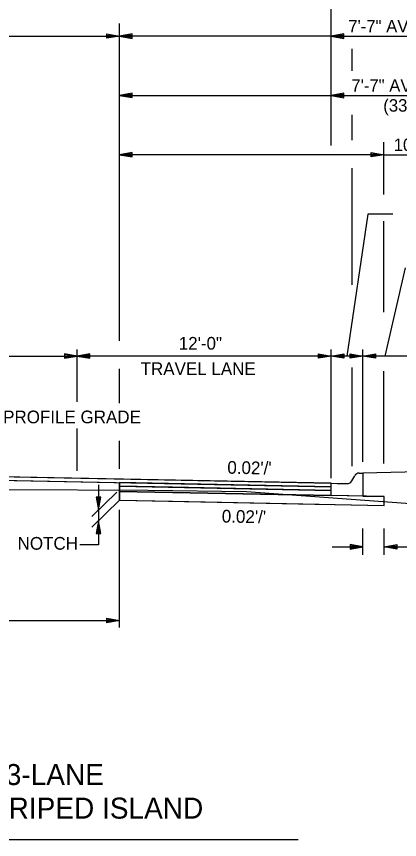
# Model space of a CAD drawing. Extents: x 1001270 to 1003428, y 1840152 to 1842912.
# Drawn here: x 1001355.77 to 1001373.87, y 1840153.2 to 1840192.06 of the extents above; entities that cross this region are included whole.
import ezdxf

# ---------------------------------------------------------------- set-up
doc = ezdxf.new("R2010")
doc.units = 0
doc.layers.add('19', color=7, linetype='Continuous')

msp = doc.modelspace()

# ---------------------------------------------------------------- linework, layer by layer
at = {"layer": '19'}
for p, q in [((1001370.632, 1840185.965), (1001370.632, 1840194.59)), ((1001360.632, 1840176.738), (1001360.632, 1840191.73)), ((1001336.632, 1840191.132), (1001360.632, 1840191.132)), ((1001360.032, 1840191.027), (1001360.032, 1840191.237)), ((1001360.032, 1840191.237), (1001360.632, 1840191.132)), ((1001360.032, 1840191.182), (1001360.472, 1840191.147)), ((1001360.632, 1840191.132), (1001360.032, 1840191.027)), ((1001360.472, 1840191.117), (1001360.032, 1840191.077)), ((1001361.232, 1840191.235), (1001360.632, 1840191.13)), ((1001370.632, 1840191.13), (1001360.632, 1840191.13)), ((1001360.632, 1840191.13), (1001361.232, 1840191.025)), ((1001361.232, 1840191.18), (1001360.792, 1840191.145)), ((1001360.792, 1840191.115), (1001361.232, 1840191.075)), ((1001361.232, 1840191.025), (1001361.232, 1840191.235)), ((1001371.231, 1840191.235), (1001370.631, 1840191.13)), ((1001370.631, 1840191.13), (1001371.231, 1840191.025)), ((1001370.632, 1840191.13), (1001390.233, 1840191.13)), ((1001371.231, 1840191.18), (1001370.791, 1840191.145)), ((1001370.791, 1840191.115), (1001371.231, 1840191.075)), ((1001371.231, 1840191.025), (1001371.231, 1840191.235)), ((1001371.632, 1840189.484), (1001371.632, 1840190.527)), ((1001361.231, 1840188.436), (1001360.631, 1840188.331)), ((1001361.231, 1840188.381), (1001360.791, 1840188.346)), ((1001361.231, 1840188.226), (1001361.231, 1840188.436)), ((1001371.231, 1840188.435), (1001370.631, 1840188.33)), ((1001371.231, 1840188.38), (1001370.791, 1840188.345)), ((1001371.231, 1840188.225), (1001371.231, 1840188.435)), ((1001360.631, 1840188.331), (1001361.231, 1840188.226)), ((1001360.632, 1840188.33), (1001370.632, 1840188.33)), ((1001360.791, 1840188.316), (1001361.231, 1840188.276)), ((1001370.631, 1840188.33), (1001371.231, 1840188.225)), ((1001370.632, 1840188.33), (1001388.548, 1840188.33)), ((1001370.791, 1840188.315), (1001371.231, 1840188.275)), ((1001371.632, 1840186.216), (1001371.632, 1840187.413)), ((1001373.128, 1840183.655), (1001373.128, 1840186.132)), ((1001361.231, 1840185.636), (1001360.631, 1840185.531)), ((1001360.631, 1840185.531), (1001361.231, 1840185.426)), ((1001373.132, 1840185.53), (1001360.632, 1840185.53)), ((1001361.231, 1840185.581), (1001360.791, 1840185.546)), ((1001360.791, 1840185.516), (1001361.231, 1840185.476)), ((1001361.231, 1840185.426), (1001361.231, 1840185.636)), ((1001372.532, 1840185.425), (1001372.532, 1840185.635)), ((1001372.532, 1840185.635), (1001373.132, 1840185.53)), ((1001372.532, 1840185.58), (1001372.972, 1840185.545)), ((1001373.132, 1840185.53), (1001372.532, 1840185.425)), ((1001372.972, 1840185.515), (1001372.532, 1840185.475)), ((1001373.132, 1840185.53), (1001391.019, 1840185.53)), ((1001371.632, 1840179.386), (1001371.632, 1840184.891)), ((1001372.362, 1840182.721), (1001371.374, 1840176.029)), ((1001373.541, 1840182.721), (1001372.362, 1840182.721)), ((1001373.128, 1840178.105), (1001373.128, 1840182.393)), ((1001374.126, 1840180.186), (1001373.17, 1840176.029)), ((1001358.632, 1840173.868), (1001358.632, 1840176.329)), ((1001370.632, 1840170.26), (1001370.632, 1840176.329)), ((1001370.632, 1840170.26), (1001370.632, 1840176.329)), ((1001372.132, 1840171.038), (1001372.132, 1840176.329)), ((1001346.632, 1840176.029), (1001358.632, 1840176.029)), ((1001358.032, 1840176.134), (1001358.032, 1840175.924)), ((1001358.632, 1840176.029), (1001358.032, 1840176.134)), ((1001358.472, 1840176.044), (1001358.032, 1840176.079)), ((1001358.032, 1840175.924), (1001358.632, 1840176.029)), ((1001358.032, 1840175.974), (1001358.472, 1840176.014)), ((1001359.232, 1840176.134), (1001358.632, 1840176.029)), ((1001370.632, 1840176.029), (1001358.632, 1840176.029)), ((1001358.632, 1840176.029), (1001359.232, 1840175.924)), ((1001359.232, 1840176.079), (1001358.792, 1840176.044)), ((1001358.792, 1840176.014), (1001359.232, 1840175.974)), ((1001359.232, 1840175.924), (1001359.232, 1840176.134)), ((1001370.032, 1840175.924), (1001370.032, 1840176.134)), ((1001370.032, 1840176.134), (1001370.632, 1840176.029)), ((1001370.032, 1840176.079), (1001370.472, 1840176.044)), ((1001370.632, 1840176.029), (1001370.032, 1840175.924)), ((1001370.472, 1840176.014), (1001370.032, 1840175.974)), ((1001370.632, 1840176.029), (1001371.232, 1840176.134)), ((1001380.132, 1840176.029), (1001370.632, 1840176.029)), ((1001371.232, 1840175.924), (1001370.632, 1840176.029)), ((1001370.792, 1840176.044), (1001371.232, 1840176.079)), ((1001371.232, 1840175.974), (1001370.792, 1840176.014)), ((1001371.232, 1840176.134), (1001371.232, 1840175.924)), ((1001371.532, 1840175.924), (1001371.532, 1840176.134)), ((1001371.532, 1840176.134), (1001372.132, 1840176.029)), ((1001371.532, 1840176.079), (1001371.972, 1840176.044)), ((1001372.132, 1840176.029), (1001371.532, 1840175.924)), ((1001371.972, 1840176.014), (1001371.532, 1840175.974)), ((1001372.132, 1840176.029), (1001372.732, 1840176.134)), ((1001372.732, 1840175.924), (1001372.132, 1840176.029)), ((1001372.292, 1840176.044), (1001372.732, 1840176.079)), ((1001372.732, 1840175.974), (1001372.292, 1840176.014)), ((1001372.732, 1840176.134), (1001372.732, 1840175.924)), ((1001360.632, 1840173.807), (1001360.632, 1840175.416)), ((1001371.632, 1840170.829), (1001371.632, 1840175.479)), ((1001373.128, 1840170.948), (1001373.128, 1840175.313)), ((1001358.632, 1840170.604), (1001358.632, 1840172.606)), ((1001360.632, 1840170.703), (1001360.632, 1840172.025)), ((1001371.965, 1840170.505), (1001372.132, 1840170.505)), ((1001375.133, 1840170.565), (1001372.132, 1840170.505)), ((1001372.132, 1840170.505), (1001372.132, 1840170.171)), ((1001352.632, 1840170.38), (1001370.632, 1840170.02)), ((1001352.632, 1840170.213), (1001370.632, 1840169.853)), ((1001371.603, 1840170.129), (1001371.749, 1840170.38)), ((1001372.132, 1840170.171), (1001372.132, 1840169.99)), ((1001360.632, 1840169.22), (1001360.632, 1840170.053)), ((1001360.632, 1840169.886), (1001370.632, 1840169.686)), ((1001360.632, 1840169.886), (1001360.632, 1840169.636)), ((1001363.132, 1840169.836), (1001360.632, 1840169.886)), ((1001363.132, 1840169.836), (1001363.132, 1840169.836)), ((1001363.132, 1840169.836), (1001363.132, 1840169.836)), ((1001363.132, 1840169.836), (1001363.132, 1840169.836)), ((1001370.632, 1840170.02), (1001370.916, 1840170.014)), ((1001370.916, 1840170.014), (1001370.916, 1840170.014)), ((1001370.916, 1840170.014), (1001370.916, 1840170.014)), ((1001370.916, 1840170.014), (1001371.382, 1840170.005)), ((1001372.132, 1840169.99), (1001372.132, 1840169.41)), ((1001360.506, 1840169.606), (1001359.332, 1840168.456)), ((1001359.746, 1840169.36), (1001359.536, 1840169.36)), ((1001359.536, 1840169.36), (1001359.641, 1840168.76)), ((1001359.591, 1840169.36), (1001359.626, 1840168.92)), ((1001359.641, 1840168.76), (1001359.746, 1840169.36)), ((1001359.656, 1840168.92), (1001359.696, 1840169.36)), ((1001360.632, 1840169.636), (1001370.632, 1840169.436)), ((1001373.132, 1840169.39), (1001360.632, 1840169.636)), ((1001360.632, 1840169.636), (1001360.632, 1840169.22)), ((1001372.132, 1840169.41), (1001370.632, 1840169.44)), ((1001372.132, 1840169.41), (1001373.132, 1840169.39)), ((1001373.132, 1840168.97), (1001373.132, 1840169.39)), ((1001373.132, 1840169.39), (1001373.132, 1840169.39)), ((1001360.632, 1840169.22), (1001359.332, 1840167.947)), ((1001360.632, 1840169.22), (1001373.132, 1840168.97)), ((1001360.632, 1840169.22), (1001370.632, 1840169.02)), ((1001360.632, 1840169.22), (1001363.132, 1840169.17)), ((1001360.632, 1840163.214), (1001360.632, 1840168.765)), ((1001359.641, 1840168.251), (1001359.536, 1840167.651)), ((1001359.746, 1840167.651), (1001359.641, 1840168.251)), ((1001359.626, 1840168.091), (1001359.586, 1840167.651)), ((1001359.691, 1840167.651), (1001359.656, 1840168.091)), ((1001372.132, 1840166.64), (1001372.132, 1840167.879)), ((1001373.132, 1840166.64), (1001373.132, 1840167.879)), ((1001359.536, 1840167.651), (1001359.746, 1840167.651)), ((1001359.641, 1840167.122), (1001358.767, 1840167.122)), ((1001370.683, 1840167.019), (1001372.132, 1840167.019)), ((1001370.683, 1840167.019), (1001372.132, 1840167.019)), ((1001371.532, 1840167.124), (1001371.532, 1840166.914)), ((1001372.132, 1840167.019), (1001371.532, 1840167.124)), ((1001371.532, 1840167.124), (1001371.532, 1840166.914)), ((1001372.132, 1840167.019), (1001371.532, 1840167.124)), ((1001371.972, 1840167.034), (1001371.532, 1840167.069)), ((1001371.972, 1840167.034), (1001371.532, 1840167.069)), ((1001371.532, 1840166.914), (1001372.132, 1840167.019)), ((1001371.532, 1840166.914), (1001372.132, 1840167.019)), ((1001371.532, 1840166.964), (1001371.972, 1840167.004)), ((1001371.532, 1840166.964), (1001371.972, 1840167.004)), ((1001373.132, 1840167.019), (1001373.732, 1840167.124)), ((1001373.132, 1840167.019), (1001373.732, 1840167.124)), ((1001373.732, 1840166.914), (1001373.132, 1840167.019)), ((1001373.132, 1840167.019), (1001374.58, 1840167.019)), ((1001373.732, 1840166.914), (1001373.132, 1840167.019)), ((1001373.132, 1840167.019), (1001374.58, 1840167.019)), ((1001373.292, 1840167.034), (1001373.732, 1840167.069)), ((1001373.292, 1840167.034), (1001373.732, 1840167.069)), ((1001373.732, 1840166.964), (1001373.292, 1840167.004)), ((1001373.732, 1840166.964), (1001373.292, 1840167.004)), ((1001373.732, 1840167.124), (1001373.732, 1840166.914)), ((1001373.732, 1840167.124), (1001373.732, 1840166.914)), ((1001336.632, 1840163.541), (1001360.632, 1840163.541)), ((1001360.032, 1840163.436), (1001360.032, 1840163.646)), ((1001360.032, 1840163.646), (1001360.632, 1840163.541)), ((1001360.032, 1840163.591), (1001360.472, 1840163.556)), ((1001360.632, 1840163.541), (1001360.032, 1840163.436)), ((1001360.472, 1840163.526), (1001360.032, 1840163.486)), ((1001332.211, 1840153.202), (1001369.073, 1840153.202)), ((1001335.744, 1840153.202), (1001365.477, 1840153.202))]:
    msp.add_line(p, q, dxfattribs=at)
for points in [[(1001307.883, 1840174.999), (1001311.609, 1840175.232), (1001314.325, 1840174.682), (1001317.525, 1840173.51), (1001320.382, 1840172.061), (1001326.996, 1840169.076), (1001334.132, 1840169.426), (1001341.04, 1840169.607), (1001345.991, 1840169.696), (1001348.651, 1840169.756), (1001361.987, 1840169.695), (1001366.627, 1840169.63), (1001375.459, 1840168.983), (1001378.739, 1840168.487), (1001382.02, 1840167.991), (1001384.81, 1840167.594), (1001387.599, 1840167.198), (1001391.238, 1840166.963)], [(1001359.641, 1840169.947), (1001359.641, 1840167.122)], [(1001360.632, 1840169.636), (1001370.632, 1840169.436), (1001370.632, 1840169.686), (1001363.132, 1840169.836)], [(1001370.632, 1840169.44), (1001370.632, 1840169.603), (1001370.632, 1840169.853), (1001370.632, 1840170.02)], [(1001363.132, 1840169.17), (1001373.132, 1840168.97), (1001373.132, 1840169.39)]]:
    msp.add_lwpolyline(points, dxfattribs=at)
for points in [[(1001370.632, 1840170.02), (1001352.632, 1840170.38), (1001330.632, 1840169.94), (1001330.632, 1840169.773), (1001352.632, 1840170.213), (1001370.632, 1840169.853)], [(1001370.632, 1840169.853), (1001360.632, 1840170.053), (1001360.632, 1840169.886), (1001370.632, 1840169.686)]]:
    msp.add_lwpolyline(points, close=True, dxfattribs=at)
for centre, start, end in [((1001371.965, 1840170.255), 90, 149.8381), ((1001371.387, 1840170.255), 268.8542, 329.8365)]:
    msp.add_arc(centre, 0.25, start, end, dxfattribs=at)

# ---------------------------------------------------------------- texts
for s, height, p in [('7\'-7" AVG. ACHM SURFACE COURSE (1/2")', 0.59001, (1001371.443, 1840191.304)), ('7\'-7" AVG. ACHM BINDER COURSE (1")', 0.59001, (1001371.588, 1840188.504)), ('(330 LB/SQ.YD) & TACK COAT', 0.59001, (1001373.096, 1840187.564)), ('10\'-1" AVG. ACHM BASE COURSE (1 1/2")', 0.59001, (1001373.589, 1840185.704)), ('12\'-0"', 0.6, (1001363.434, 1840176.329)), ('TRAVEL LANE', 0.6, (1001361.632, 1840175.129)), ('NOTCH', 0.6, (1001355.821, 1840166.885))]:
    msp.add_text(s, height=height, dxfattribs=at).set_placement(p)
for s, height, rotation, p in [('PROFILE GRADE', 0.6, 360, (1001355.138, 1840172.852)), ("0.02'/'", 0.6, 358.8542, (1001365.724, 1840170.475)), ("0.02'/'", 0.6, 358.8542, (1001365.462, 1840168.171)), ('CADDO ST. EAST TYPICAL 3-LANE ', 0.98999, 359.9954, (1001337.976, 1840155.776)), ('CURB AND GUTTER SECTION W/ STRIPED ISLAND', 0.98999, 359.9954, (1001332.375, 1840154.192))]:
    msp.add_text(s, height=height, rotation=rotation, dxfattribs=at).set_placement(p)

doc.saveas('drawing.dxf')
